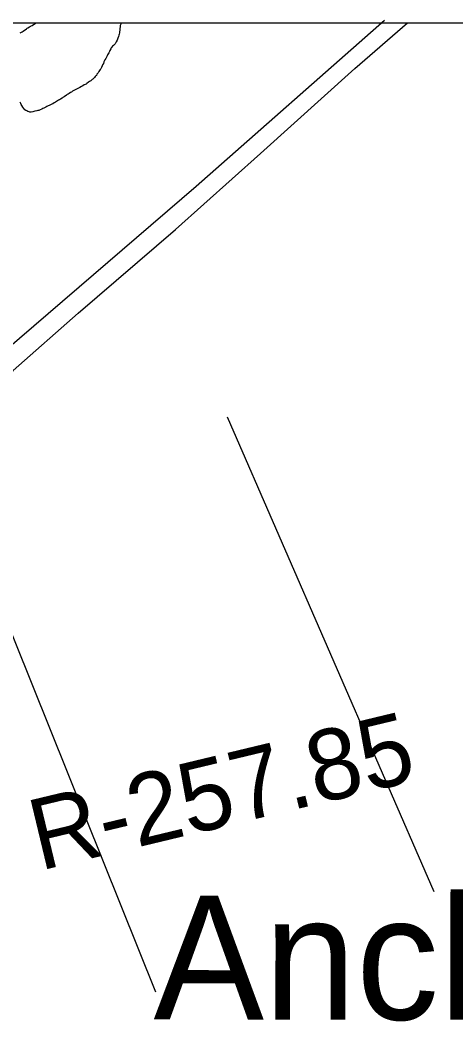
# Model space of a CAD drawing. Extents: x 3263578 to 3301413, y 764927 to 798602.
# Drawn here: x 3273305 to 3273815, y 792822 to 794019 of the extents above; entities that cross this region are included whole.
import ezdxf

# ---------------------------------------------------------------- set-up
doc = ezdxf.new("R2010")
doc.units = 0
for name, color, linetype in [('V-GRID-FRAM', 7, 'Continuous'), ('V-RIVR-RANG-IDEN', 7, 'Continuous'), ('V-ROAD-CNTR', 7, 'Continuous'), ('V-TOPO-GNAM-IDEN', 7, 'Continuous'), ('V-TOPO-SHOR', 7, 'Continuous'), ('V-WETL-SWMP', 7, 'Continuous')]:
    doc.layers.add(name, color=color, linetype=linetype)

msp = doc.modelspace()

# ---------------------------------------------------------------- linework, layer by layer
at = {"layer": 'V-GRID-FRAM'}
msp.add_lwpolyline([(3267734.9, 794015.5), (3299171.2, 794017.8), (3299180.4, 775831.7), (3267728.3, 775829.4), (3267734.9, 794015.5)], dxfattribs=at)
at = {"layer": 'V-ROAD-CNTR'}
msp.add_lwpolyline([(3273731.5, 794018.7), (3273511.1, 793824.2), (3273217.2, 793571.7), (3273084.6, 793455.7), (3272714, 793139.8), (3272171.6, 792660.8), (3272002, 792513.6)], dxfattribs=at)
at = {"layer": 'V-TOPO-SHOR'}
for p, q in [((3273789.7, 792998.2), (3273547.7, 793554.1)), ((3273463.8, 792880.8), (3273219.5, 793489.4))]:
    msp.add_line(p, q, dxfattribs=at)
msp.add_lwpolyline([(3272127.5, 792593), (3272190.2, 792647.1), (3272266.3, 792714.6), (3272336.8, 792774.6), (3272424.2, 792849.6), (3272504.2, 792919.8), (3272591.1, 792997.3), (3272688.2, 793084), (3272785, 793167.2), (3272905.6, 793272.3), (3272996.8, 793352.3), (3273085.3, 793429.1), (3273201.6, 793526.6), (3273297, 793608.9), (3273373.1, 793676), (3273486.8, 793773.9), (3273586.4, 793862.7), (3273696.8, 793962.5), (3273758.6, 794016)], dxfattribs=at)
at = {"layer": 'V-WETL-SWMP'}
for p, q in [((3273311, 794007.8), (3273312.5, 794008.8)), ((3273312.5, 794008.8), (3273313.3, 794009.7)), ((3273313.3, 794009.7), (3273314.2, 794010.1)), ((3273314.2, 794010.1), (3273316, 794011.3)), ((3273316, 794011.3), (3273317.3, 794012.1)), ((3273317.3, 794012.1), (3273319, 794012.9)), ((3273319, 794012.9), (3273320.7, 794013.9)), ((3273320.7, 794013.9), (3273322.7, 794015.1)), ((3273322.7, 794015.1), (3273324, 794015.9)), ((3273324, 794015.9), (3273324.1, 794015.9)), ((3273324.1, 794015.9), (3273423.7, 794015.9)), ((3273421.8, 794009.1), (3273421.7, 794007.8)), ((3273422.1, 794011.2), (3273421.8, 794009.1)), ((3273422.3, 794012.6), (3273422.1, 794011.2)), ((3273423, 794014.4), (3273422.3, 794012.6)), ((3273423.2, 794015.1), (3273423, 794014.4)), ((3273423.6, 794015.8), (3273423.2, 794015.1)), ((3273423.7, 794015.9), (3273423.6, 794015.8)), ((3273305.1, 794004), (3273306, 794004.5)), ((3273306, 794004.5), (3273307.3, 794005.5)), ((3273307.3, 794005.5), (3273308.8, 794006.3)), ((3273308.8, 794006.3), (3273310.1, 794007.3)), ((3273310.1, 794007.3), (3273311, 794007.8)), ((3273419, 793996.9), (3273418.5, 793995.5)), ((3273419.6, 793998.1), (3273419, 793996.9)), ((3273420.2, 794000), (3273419.6, 793998.1)), ((3273420.7, 794001.4), (3273420.2, 794000)), ((3273421.1, 794002.7), (3273420.7, 794001.4)), ((3273421.3, 794004.1), (3273421.1, 794002.7)), ((3273421.6, 794005.1), (3273421.3, 794004.1)), ((3273421.7, 794007.8), (3273421.6, 794005.1)), ((3273411.2, 793985.3), (3273410.2, 793983.4)), ((3273411.8, 793986.5), (3273411.2, 793985.3)), ((3273412.5, 793987.4), (3273411.8, 793986.5)), ((3273413.1, 793988.4), (3273412.5, 793987.4)), ((3273414.3, 793989.4), (3273413.1, 793988.4)), ((3273415, 793990.1), (3273414.3, 793989.4)), ((3273416.2, 793991.1), (3273415, 793990.1)), ((3273416.7, 793992.2), (3273416.2, 793991.1)), ((3273417.4, 793993.7), (3273416.7, 793992.2)), ((3273418.5, 793995.5), (3273417.4, 793993.7)), ((3273405.4, 793974), (3273404.4, 793972.6)), ((3273406.2, 793975.5), (3273405.4, 793974)), ((3273407, 793977.1), (3273406.2, 793975.5)), ((3273407.4, 793978.3), (3273407, 793977.1)), ((3273408.2, 793979.7), (3273407.4, 793978.3)), ((3273408.8, 793980.6), (3273408.2, 793979.7)), ((3273409.6, 793982.3), (3273408.8, 793980.6)), ((3273410.2, 793983.4), (3273409.6, 793982.3)), ((3273398.9, 793961.1), (3273398.1, 793959.9)), ((3273399.5, 793961.9), (3273398.9, 793961.1)), ((3273400.3, 793963.5), (3273399.5, 793961.9)), ((3273401.1, 793965.4), (3273400.3, 793963.5)), ((3273401.7, 793966.7), (3273401.1, 793965.4)), ((3273402.5, 793968.4), (3273401.7, 793966.7)), ((3273403.2, 793970.2), (3273402.5, 793968.4)), ((3273404.4, 793972.6), (3273403.2, 793970.2)), ((3273389.3, 793949.4), (3273387.8, 793948.1)), ((3273390.1, 793950.1), (3273389.3, 793949.4)), ((3273391.2, 793951.1), (3273390.1, 793950.1)), ((3273392, 793952), (3273391.2, 793951.1)), ((3273392.9, 793953), (3273392, 793952)), ((3273393.9, 793954), (3273392.9, 793953)), ((3273394.3, 793954.3), (3273393.9, 793954)), ((3273394.9, 793955.6), (3273394.3, 793954.3)), ((3273395.8, 793956.6), (3273394.9, 793955.6)), ((3273396.6, 793957.4), (3273395.8, 793956.6)), ((3273397.4, 793958.7), (3273396.6, 793957.4)), ((3273398.1, 793959.9), (3273397.4, 793958.7)), ((3273368.8, 793937.1), (3273367.8, 793936.6)), ((3273370.2, 793937.8), (3273368.8, 793937.1)), ((3273372.6, 793938.9), (3273370.2, 793937.8)), ((3273373.5, 793939.4), (3273372.6, 793938.9)), ((3273374.8, 793940.2), (3273373.5, 793939.4)), ((3273377.1, 793941.3), (3273374.8, 793940.2)), ((3273378.5, 793942), (3273377.1, 793941.3)), ((3273380.2, 793943.1), (3273378.5, 793942)), ((3273381.1, 793943.6), (3273380.2, 793943.1)), ((3273382.4, 793944.2), (3273381.1, 793943.6)), ((3273383, 793944.8), (3273382.4, 793944.2)), ((3273383.3, 793944.9), (3273383, 793944.8)), ((3273385.2, 793946.4), (3273383.3, 793944.9)), ((3273386.3, 793947.1), (3273385.2, 793946.4)), ((3273387.8, 793948.1), (3273386.3, 793947.1)), ((3273350, 793925.2), (3273348.9, 793924.4)), ((3273351.3, 793925.9), (3273350, 793925.2)), ((3273352.4, 793926.5), (3273351.3, 793925.9)), ((3273354.1, 793927.7), (3273352.4, 793926.5)), ((3273354.9, 793928.4), (3273354.1, 793927.7)), ((3273356.5, 793929.4), (3273354.9, 793928.4)), ((3273359.3, 793931.2), (3273356.5, 793929.4)), ((3273360.2, 793931.9), (3273359.3, 793931.2)), ((3273361.2, 793932.5), (3273360.2, 793931.9)), ((3273362.5, 793933.3), (3273361.2, 793932.5)), ((3273364.1, 793934.3), (3273362.5, 793933.3)), ((3273365.1, 793934.8), (3273364.1, 793934.3)), ((3273366.5, 793935.8), (3273365.1, 793934.8)), ((3273367.8, 793936.6), (3273366.5, 793935.8)), ((3273305.8, 793921.6), (3273305.1, 793922.9)), ((3273306.4, 793920.1), (3273305.8, 793921.6)), ((3273307.1, 793919.2), (3273306.4, 793920.1)), ((3273308.2, 793917.2), (3273307.1, 793919.2)), ((3273309.5, 793915.5), (3273308.2, 793917.2)), ((3273310.5, 793914.2), (3273309.5, 793915.5)), ((3273311.9, 793913.4), (3273310.5, 793914.2)), ((3273313, 793912.8), (3273311.9, 793913.4)), ((3273324.8, 793913), (3273322.4, 793912.3)), ((3273325.9, 793913.1), (3273324.8, 793913)), ((3273327, 793913.4), (3273325.9, 793913.1)), ((3273328.5, 793914.1), (3273327, 793913.4)), ((3273330.3, 793914.9), (3273328.5, 793914.1)), ((3273331.8, 793915.5), (3273330.3, 793914.9)), ((3273333, 793916.1), (3273331.8, 793915.5)), ((3273335.1, 793917.1), (3273333, 793916.1)), ((3273336.5, 793917.9), (3273335.1, 793917.1)), ((3273338, 793918.6), (3273336.5, 793917.9)), ((3273338.9, 793919), (3273338, 793918.6)), ((3273340.6, 793919.9), (3273338.9, 793919)), ((3273342.2, 793920.7), (3273340.6, 793919.9)), ((3273343.3, 793921), (3273342.2, 793920.7)), ((3273345, 793922.1), (3273343.3, 793921)), ((3273346.5, 793922.9), (3273345, 793922.1)), ((3273348.9, 793924.4), (3273346.5, 793922.9)), ((3273314.2, 793912.2), (3273313, 793912.8)), ((3273315.6, 793911.7), (3273314.2, 793912.2)), ((3273316.5, 793911.1), (3273315.6, 793911.7)), ((3273317.9, 793911.2), (3273316.5, 793911.1)), ((3273319.9, 793911.5), (3273317.9, 793911.2)), ((3273322.4, 793912.3), (3273319.9, 793911.5))]:
    msp.add_line(p, q, dxfattribs=at)

# ---------------------------------------------------------------- texts
at = {"layer": 'V-RIVR-RANG-IDEN'}
msp.add_text('R-257.85', height=83, rotation=13.5119, dxfattribs=at).set_placement((3273328, 793022.9))
at = {"layer": 'V-TOPO-GNAM-IDEN'}
msp.add_text('Anchor', height=145, rotation=359.9292, dxfattribs=at).set_placement((3273461.2, 792849))

doc.saveas('drawing.dxf')
